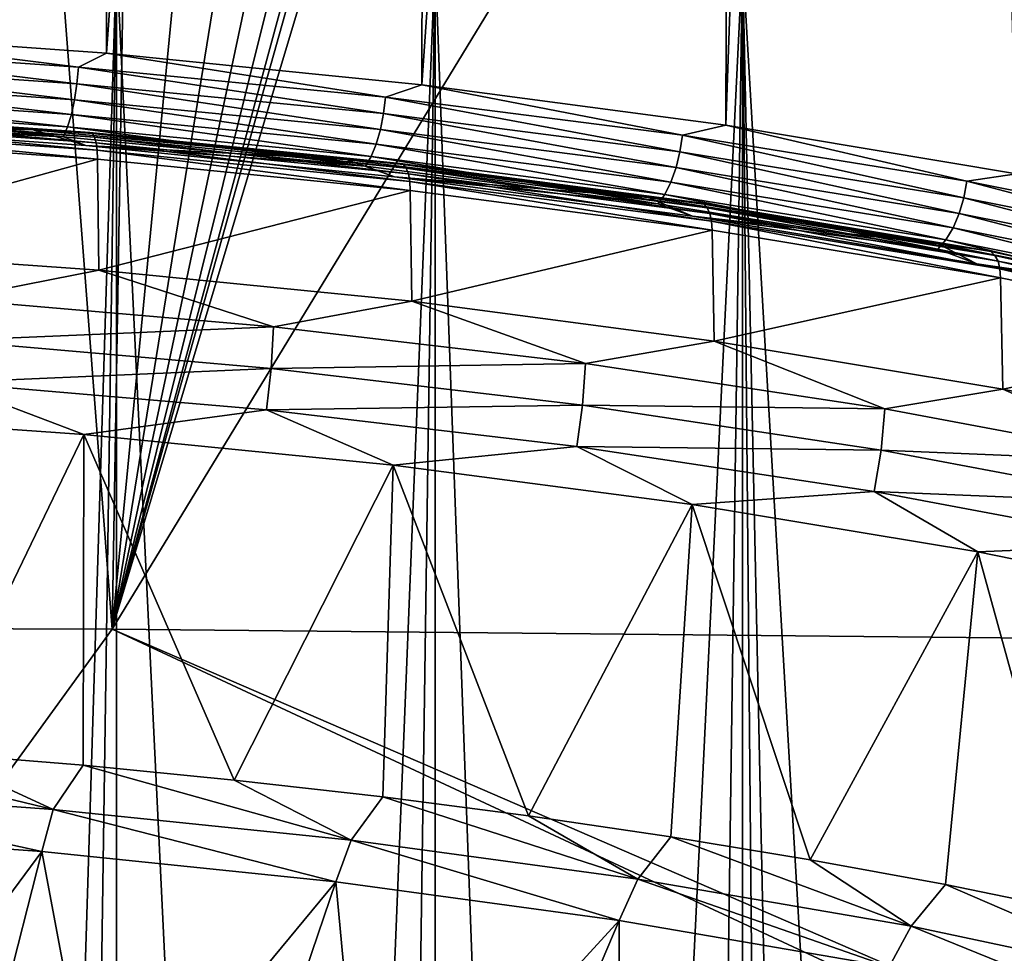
# Model space of a CAD drawing. Header units: millimetres. Extents: x -24 to 24, y 0 to 188.
# Tile 325 of 460: x 5.99 to 12.56, y 141.36 to 147.59. Entities that reach past the tile are written whole.
import ezdxf

# ---------------------------------------------------------------- set-up
doc = ezdxf.new("R2010")
doc.units = ezdxf.units.MM
doc.header["$LTSCALE"] = 58.620611
for name, color, linetype in [('165', 7, 'CONTINUOUS'), ('166', 7, 'CONTINUOUS'), ('168', 7, 'CONTINUOUS'), ('169', 7, 'CONTINUOUS'), ('194', 7, 'CONTINUOUS'), ('197', 7, 'CONTINUOUS'), ('201', 7, 'CONTINUOUS'), ('216', 7, 'CONTINUOUS'), ('222', 7, 'CONTINUOUS'), ('223', 7, 'CONTINUOUS'), ('226', 7, 'CONTINUOUS'), ('31', 7, 'CONTINUOUS')]:
    doc.layers.add(name, color=color, linetype=linetype)

msp = doc.modelspace()

# ---------------------------------------------------------------- linework, layer by layer
at = {"layer": '165', "color": 7, "linetype": 'CONTINUOUS'}
for points in [[(6.6068, 143.5251, 126.8073), (4.401, 140.4837, 117.4356), (0, 143.5468, 126.8004), (6.6068, 143.5251, 126.8073)], [(13.2011, 140.4506, 117.4982), (4.401, 140.4837, 117.4356), (6.6068, 143.5251, 126.8073), (13.2011, 140.4506, 117.4982)], [(13.2026, 140.6705, 118.1683), (13.2011, 140.4506, 117.4982), (6.6068, 143.5251, 126.8073), (13.2026, 140.6705, 118.1683)], [(13.2133, 143.4601, 126.8278), (13.2026, 140.6705, 118.1683), (6.6068, 143.5251, 126.8073), (13.2133, 143.4601, 126.8278)]]:
    msp.add_3dface(points, dxfattribs=at)
at = {"layer": '166', "color": 7, "linetype": 'CONTINUOUS'}
for points in [[(13.2133, 154.3669, 161.4199), (6.6068, 143.5251, 126.8073), (13.2132, 165.5611, 196.9232), (13.2133, 154.3669, 161.4199)], [(13.2132, 165.5611, 196.9232), (6.6068, 143.5251, 126.8073), (9.7982, 154.8823, 162.9182), (13.2132, 165.5611, 196.9232)], [(9.7982, 154.8823, 162.9182), (6.6068, 143.5251, 126.8073), (9.5991, 154.5445, 161.8402), (9.7982, 154.8823, 162.9182)], [(9.5991, 154.5445, 161.8402), (6.6068, 143.5251, 126.8073), (9.2701, 154.2172, 160.7914), (9.5991, 154.5445, 161.8402)], [(13.2133, 143.4601, 126.8278), (6.6068, 143.5251, 126.8073), (13.2133, 154.3669, 161.4199), (13.2133, 143.4601, 126.8278)], [(9.2701, 154.2172, 160.7914), (6.6068, 143.5251, 126.8073), (8.8155, 153.9044, 159.7852), (9.2701, 154.2172, 160.7914)], [(8.8155, 153.9044, 159.7852), (6.6068, 143.5251, 126.8073), (8.242, 153.6106, 158.8363), (8.8155, 153.9044, 159.7852)], [(8.242, 153.6106, 158.8363), (6.6068, 143.5251, 126.8073), (7.557, 153.3393, 157.9573), (8.242, 153.6106, 158.8363)], [(7.557, 153.3393, 157.9573), (6.6068, 143.5251, 126.8073), (6.7698, 153.0941, 157.1599), (7.557, 153.3393, 157.9573)], [(6.7698, 153.0941, 157.1599), (6.6068, 143.5251, 126.8073), (5.8907, 152.8778, 156.4547), (6.7698, 153.0941, 157.1599)], [(6.6068, 143.5251, 126.8073), (0, 143.5468, 126.8004), (5.8907, 152.8778, 156.4547), (6.6068, 143.5251, 126.8073)]]:
    msp.add_3dface(points, dxfattribs=at)
at = {"layer": '168', "color": 7, "linetype": 'CONTINUOUS'}
for points in [[(6.3825, 147.2731, 254.7268), (4.4108, 147.5191, 255.1411), (4.2838, 147.4171, 255.1837), (6.3825, 147.2731, 254.7268)], [(6.5691, 147.3664, 254.657), (4.4108, 147.5191, 255.1411), (6.3825, 147.2731, 254.7268), (6.5691, 147.3664, 254.657)], [(6.3726, 147.1621, 254.724), (4.2838, 147.4171, 255.1837), (4.2771, 147.3059, 255.1801), (6.3726, 147.1621, 254.724)], [(6.3825, 147.2731, 254.7268), (4.2838, 147.4171, 255.1837), (6.3726, 147.1621, 254.724), (6.3825, 147.2731, 254.7268)], [(8.4299, 147.0731, 254.0924), (6.5691, 147.3664, 254.657), (6.3825, 147.2731, 254.7268), (8.4299, 147.0731, 254.0924)], [(8.6714, 147.1545, 253.985), (6.5691, 147.3664, 254.657), (8.4299, 147.0731, 254.0924), (8.6714, 147.1545, 253.985)], [(6.3567, 147.0551, 254.6974), (4.2771, 147.3059, 255.1801), (4.2664, 147.1985, 255.1524), (6.3567, 147.0551, 254.6974)], [(6.3726, 147.1621, 254.724), (4.2771, 147.3059, 255.1801), (6.3567, 147.0551, 254.6974), (6.3726, 147.1621, 254.724)], [(8.4167, 146.9624, 254.0906), (6.3825, 147.2731, 254.7268), (6.3726, 147.1621, 254.724), (8.4167, 146.9624, 254.0906)], [(8.4299, 147.0731, 254.0924), (6.3825, 147.2731, 254.7268), (8.4167, 146.9624, 254.0906), (8.4299, 147.0731, 254.0924)], [(6.3356, 146.9573, 254.6482), (4.2664, 147.1985, 255.1524), (4.2523, 147.1003, 255.1017), (6.3356, 146.9573, 254.6482)], [(6.3567, 147.0551, 254.6974), (4.2664, 147.1985, 255.1524), (6.3356, 146.9573, 254.6482), (6.3567, 147.0551, 254.6974)], [(8.3957, 146.8559, 254.0655), (6.3726, 147.1621, 254.724), (6.3567, 147.0551, 254.6974), (8.3957, 146.8559, 254.0655)], [(8.4167, 146.9624, 254.0906), (6.3726, 147.1621, 254.724), (8.3957, 146.8559, 254.0655), (8.4167, 146.9624, 254.0906)], [(10.4093, 146.8186, 253.2855), (8.6714, 147.1545, 253.985), (8.4299, 147.0731, 254.0924), (10.4093, 146.8186, 253.2855)], [(10.6996, 146.8852, 253.1309), (8.6714, 147.1545, 253.985), (10.4093, 146.8186, 253.2855), (10.6996, 146.8852, 253.1309)], [(6.3105, 146.8736, 254.5791), (4.2523, 147.1003, 255.1017), (4.2354, 147.016, 255.0308), (6.3105, 146.8736, 254.5791)], [(6.3356, 146.9573, 254.6482), (4.2523, 147.1003, 255.1017), (6.3105, 146.8736, 254.5791), (6.3356, 146.9573, 254.6482)], [(8.3679, 146.7587, 254.0185), (6.3567, 147.0551, 254.6974), (6.3356, 146.9573, 254.6482), (8.3679, 146.7587, 254.0185)], [(8.3957, 146.8559, 254.0655), (6.3567, 147.0551, 254.6974), (8.3679, 146.7587, 254.0185), (8.3957, 146.8559, 254.0655)], [(10.3931, 146.7084, 253.2849), (8.4299, 147.0731, 254.0924), (8.4167, 146.9624, 254.0906), (10.3931, 146.7084, 253.2849)], [(10.4093, 146.8186, 253.2855), (8.4299, 147.0731, 254.0924), (10.3931, 146.7084, 253.2849), (10.4093, 146.8186, 253.2855)], [(4.2166, 146.9499, 254.943), (6.2825, 146.8081, 254.4933), (4.2354, 147.016, 255.0308), (4.2166, 146.9499, 254.943)], [(6.2825, 146.8081, 254.4933), (6.3105, 146.8736, 254.5791), (4.2354, 147.016, 255.0308), (6.2825, 146.8081, 254.4933)], [(4.2166, 146.9499, 254.943), (4.3178, 146.8986, 254.8217), (6.2825, 146.8081, 254.4933), (4.2166, 146.9499, 254.943)], [(8.3347, 146.6758, 253.9518), (6.3356, 146.9573, 254.6482), (6.3105, 146.8736, 254.5791), (8.3347, 146.6758, 253.9518)], [(8.3679, 146.7587, 254.0185), (6.3356, 146.9573, 254.6482), (8.3347, 146.6758, 253.9518), (8.3679, 146.7587, 254.0185)], [(10.3672, 146.6025, 253.2619), (8.4167, 146.9624, 254.0906), (8.3957, 146.8559, 254.0655), (10.3672, 146.6025, 253.2619)], [(10.3931, 146.7084, 253.2849), (8.4167, 146.9624, 254.0906), (10.3672, 146.6025, 253.2619), (10.3931, 146.7084, 253.2849)], [(4.3178, 146.8986, 254.8217), (6.4313, 146.7492, 254.3477), (6.2825, 146.8081, 254.4933), (4.3178, 146.8986, 254.8217)], [(6.2825, 146.8081, 254.4933), (8.2977, 146.6112, 253.8688), (6.3105, 146.8736, 254.5791), (6.2825, 146.8081, 254.4933)], [(8.2977, 146.6112, 253.8688), (8.3347, 146.6758, 253.9518), (6.3105, 146.8736, 254.5791), (8.2977, 146.6112, 253.8688)], [(10.3329, 146.5062, 253.2175), (8.3957, 146.8559, 254.0655), (8.3679, 146.7587, 254.0185), (10.3329, 146.5062, 253.2175)], [(10.3672, 146.6025, 253.2619), (8.3957, 146.8559, 254.0655), (10.3329, 146.5062, 253.2175), (10.3672, 146.6025, 253.2619)], [(12.305, 146.5119, 252.3126), (10.6996, 146.8852, 253.1309), (10.4093, 146.8186, 253.2855), (12.305, 146.5119, 252.3126)], [(12.6366, 146.5608, 252.1019), (10.6996, 146.8852, 253.1309), (12.305, 146.5119, 252.3126), (12.6366, 146.5608, 252.1019)], [(6.2825, 146.8081, 254.4933), (6.4313, 146.7492, 254.3477), (8.2977, 146.6112, 253.8688), (6.2825, 146.8081, 254.4933)], [(12.2858, 146.4021, 252.3135), (10.4093, 146.8186, 253.2855), (10.3931, 146.7084, 253.2849), (12.2858, 146.4021, 252.3135)], [(12.305, 146.5119, 252.3126), (10.4093, 146.8186, 253.2855), (12.2858, 146.4021, 252.3135), (12.305, 146.5119, 252.3126)], [(6.4313, 146.7492, 254.3477), (8.4899, 146.5417, 253.6897), (8.2977, 146.6112, 253.8688), (6.4313, 146.7492, 254.3477)], [(10.2918, 146.4242, 253.154), (8.3679, 146.7587, 254.0185), (8.3347, 146.6758, 253.9518), (10.2918, 146.4242, 253.154)], [(10.3329, 146.5062, 253.2175), (8.3679, 146.7587, 254.0185), (10.2918, 146.4242, 253.154), (10.3329, 146.5062, 253.2175)], [(8.2977, 146.6112, 253.8688), (10.2462, 146.3608, 253.0746), (8.3347, 146.6758, 253.9518), (8.2977, 146.6112, 253.8688)], [(10.2462, 146.3608, 253.0746), (10.2918, 146.4242, 253.154), (8.3347, 146.6758, 253.9518), (10.2462, 146.3608, 253.0746)], [(12.2552, 146.297, 252.2929), (10.3931, 146.7084, 253.2849), (10.3672, 146.6025, 253.2619), (12.2552, 146.297, 252.2929)], [(12.2858, 146.4021, 252.3135), (10.3931, 146.7084, 253.2849), (12.2552, 146.297, 252.2929), (12.2858, 146.4021, 252.3135)], [(8.2977, 146.6112, 253.8688), (8.4899, 146.5417, 253.6897), (10.2462, 146.3608, 253.0746), (8.2977, 146.6112, 253.8688)], [(12.2146, 146.2017, 252.2517), (10.3672, 146.6025, 253.2619), (10.3329, 146.5062, 253.2175), (12.2146, 146.2017, 252.2517)], [(12.2552, 146.297, 252.2929), (10.3672, 146.6025, 253.2619), (12.2146, 146.2017, 252.2517), (12.2552, 146.297, 252.2929)], [(8.4899, 146.5417, 253.6897), (10.476, 146.2781, 252.8534), (10.2462, 146.3608, 253.0746), (8.4899, 146.5417, 253.6897)], [(14.1016, 146.1553, 251.1816), (12.6366, 146.5608, 252.1019), (12.305, 146.5119, 252.3126), (14.1016, 146.1553, 251.1816)], [(12.1661, 146.1209, 252.1921), (10.3329, 146.5062, 253.2175), (10.2918, 146.4242, 253.154), (12.1661, 146.1209, 252.1921)], [(12.2146, 146.2017, 252.2517), (10.3329, 146.5062, 253.2175), (12.1661, 146.1209, 252.1921), (12.2146, 146.2017, 252.2517)], [(14.0796, 146.0461, 251.1843), (12.305, 146.5119, 252.3126), (12.2858, 146.4021, 252.3135), (14.0796, 146.0461, 251.1843)], [(14.1016, 146.1553, 251.1816), (12.305, 146.5119, 252.3126), (14.0796, 146.0461, 251.1843), (14.1016, 146.1553, 251.1816)], [(10.2462, 146.3608, 253.0746), (12.1121, 146.0588, 252.1169), (10.2918, 146.4242, 253.154), (10.2462, 146.3608, 253.0746)], [(12.1121, 146.0588, 252.1169), (12.1661, 146.1209, 252.1921), (10.2918, 146.4242, 253.154), (12.1121, 146.0588, 252.1169)], [(14.0445, 145.9418, 251.1665), (12.2858, 146.4021, 252.3135), (12.2552, 146.297, 252.2929), (14.0445, 145.9418, 251.1665)], [(14.0796, 146.0461, 251.1843), (12.2858, 146.4021, 252.3135), (14.0445, 145.9418, 251.1665), (14.0796, 146.0461, 251.1843)], [(10.2462, 146.3608, 253.0746), (10.476, 146.2781, 252.8534), (12.1121, 146.0588, 252.1169), (10.2462, 146.3608, 253.0746)], [(10.476, 146.2781, 252.8534), (12.3728, 145.9604, 251.8459), (12.1121, 146.0588, 252.1169), (10.476, 146.2781, 252.8534)], [(13.998, 145.8477, 251.129), (12.2552, 146.297, 252.2929), (12.2146, 146.2017, 252.2517), (13.998, 145.8477, 251.129)], [(14.0445, 145.9418, 251.1665), (12.2552, 146.297, 252.2929), (13.998, 145.8477, 251.129), (14.0445, 145.9418, 251.1665)], [(13.9424, 145.7684, 251.0738), (12.2146, 146.2017, 252.2517), (12.1661, 146.1209, 252.1921), (13.9424, 145.7684, 251.0738)], [(13.998, 145.8477, 251.129), (12.2146, 146.2017, 252.2517), (13.9424, 145.7684, 251.0738), (13.998, 145.8477, 251.129)], [(12.1121, 146.0588, 252.1169), (13.8805, 145.7078, 251.0036), (12.1661, 146.1209, 252.1921), (12.1121, 146.0588, 252.1169)], [(13.8805, 145.7078, 251.0036), (13.9424, 145.7684, 251.0738), (12.1661, 146.1209, 252.1921), (13.8805, 145.7078, 251.0036)], [(12.1121, 146.0588, 252.1169), (12.3728, 145.9604, 251.8459), (13.8805, 145.7078, 251.0036), (12.1121, 146.0588, 252.1169)], [(12.3728, 145.9604, 251.8459), (14.164, 145.5915, 250.6758), (13.8805, 145.7078, 251.0036), (12.3728, 145.9604, 251.8459)]]:
    msp.add_3dface(points, dxfattribs=at)
at = {"layer": '169', "color": 7, "linetype": 'CONTINUOUS'}
for points in [[(4.4497, 178.5763, 245.6435), (4.4108, 147.5191, 255.1411), (6.6281, 178.4128, 245.1594), (4.4497, 178.5763, 245.6435)], [(4.4108, 147.5191, 255.1411), (6.5691, 147.3664, 254.657), (6.6281, 178.4128, 245.1594), (4.4108, 147.5191, 255.1411)], [(6.6281, 178.4128, 245.1594), (6.5691, 147.3664, 254.657), (8.7504, 178.1862, 244.4871), (6.6281, 178.4128, 245.1594)], [(6.5691, 147.3664, 254.657), (8.6714, 147.1545, 253.985), (8.7504, 178.1862, 244.4871), (6.5691, 147.3664, 254.657)], [(8.7504, 178.1862, 244.4871), (8.6714, 147.1545, 253.985), (10.7986, 177.8987, 243.6322), (8.7504, 178.1862, 244.4871)], [(8.6714, 147.1545, 253.985), (10.6996, 146.8852, 253.1309), (10.7986, 177.8987, 243.6322), (8.6714, 147.1545, 253.985)], [(10.7986, 177.8987, 243.6322), (10.6996, 146.8852, 253.1309), (11.7895, 177.733, 243.1384), (10.7986, 177.8987, 243.6322)], [(10.6996, 146.8852, 253.1309), (12.6366, 146.5608, 252.1019), (11.7895, 177.733, 243.1384), (10.6996, 146.8852, 253.1309)], [(11.7895, 177.733, 243.1384), (12.6366, 146.5608, 252.1019), (12.7554, 177.5532, 242.6018), (11.7895, 177.733, 243.1384)]]:
    msp.add_3dface(points, dxfattribs=at)
at = {"layer": '194', "color": 7, "linetype": 'CONTINUOUS'}
for points in [[(6.418, 144.8241, 255.1685), (4.3001, 144.9721, 255.638), (5.3943, 142.7016, 254.7618), (6.418, 144.8241, 255.1685)], [(6.415, 142.6179, 254.4963), (6.418, 144.8241, 255.1685), (5.3943, 142.7016, 254.7618), (6.415, 142.6179, 254.4963)], [(7.4214, 142.5198, 254.1851), (6.418, 144.8241, 255.1685), (6.415, 142.6179, 254.4963), (7.4214, 142.5198, 254.1851)], [(8.4818, 144.6183, 254.5159), (6.418, 144.8241, 255.1685), (7.4214, 142.5198, 254.1851), (8.4818, 144.6183, 254.5159)], [(8.4113, 142.4075, 253.8291), (8.4818, 144.6183, 254.5159), (7.4214, 142.5198, 254.1851), (8.4113, 142.4075, 253.8291)], [(9.3825, 142.2814, 253.429), (8.4818, 144.6183, 254.5159), (8.4113, 142.4075, 253.8291), (9.3825, 142.2814, 253.429)], [(10.4743, 144.3565, 253.6856), (8.4818, 144.6183, 254.5159), (9.3825, 142.2814, 253.429), (10.4743, 144.3565, 253.6856)], [(10.3329, 142.1416, 252.9857), (10.4743, 144.3565, 253.6856), (9.3825, 142.2814, 253.429), (10.3329, 142.1416, 252.9857)], [(11.2603, 141.9885, 252.5002), (10.4743, 144.3565, 253.6856), (10.3329, 142.1416, 252.9857), (11.2603, 141.9885, 252.5002)], [(12.3785, 144.0409, 252.6846), (10.4743, 144.3565, 253.6856), (11.2603, 141.9885, 252.5002), (12.3785, 144.0409, 252.6846)], [(12.1627, 141.8225, 251.9735), (12.3785, 144.0409, 252.6846), (11.2603, 141.9885, 252.5002), (12.1627, 141.8225, 251.9735)], [(13.0381, 141.6438, 251.4069), (12.3785, 144.0409, 252.6846), (12.1627, 141.8225, 251.9735), (13.0381, 141.6438, 251.4069)], [(14.1786, 143.6742, 251.5214), (12.3785, 144.0409, 252.6846), (13.0381, 141.6438, 251.4069), (14.1786, 143.6742, 251.5214)]]:
    msp.add_3dface(points, dxfattribs=at)
at = {"layer": '197', "color": 7, "linetype": 'CONTINUOUS'}
for points in [[(4.3616, 142.7708, 254.9812), (4.1744, 142.471, 254.8862), (6.2151, 142.3234, 254.4179), (4.3616, 142.7708, 254.9812)], [(5.3943, 142.7016, 254.7618), (4.3616, 142.7708, 254.9812), (6.2151, 142.3234, 254.4179), (5.3943, 142.7016, 254.7618)], [(6.415, 142.6179, 254.4963), (5.3943, 142.7016, 254.7618), (6.2151, 142.3234, 254.4179), (6.415, 142.6179, 254.4963)], [(6.415, 142.6179, 254.4963), (6.2151, 142.3234, 254.4179), (8.2004, 142.1185, 253.7682), (6.415, 142.6179, 254.4963)], [(7.4214, 142.5198, 254.1851), (6.415, 142.6179, 254.4963), (8.2004, 142.1185, 253.7682), (7.4214, 142.5198, 254.1851)], [(8.4113, 142.4075, 253.8291), (7.4214, 142.5198, 254.1851), (8.2004, 142.1185, 253.7682), (8.4113, 142.4075, 253.8291)], [(6.1376, 142.0428, 254.2538), (4.1744, 142.471, 254.8862), (4.1218, 142.1885, 254.7158), (6.1376, 142.0428, 254.2538)], [(6.2151, 142.3234, 254.4179), (4.1744, 142.471, 254.8862), (6.1376, 142.0428, 254.2538), (6.2151, 142.3234, 254.4179)], [(8.4113, 142.4075, 253.8291), (8.2004, 142.1185, 253.7682), (10.1125, 141.8583, 252.9427), (8.4113, 142.4075, 253.8291)], [(9.3825, 142.2814, 253.429), (8.4113, 142.4075, 253.8291), (10.1125, 141.8583, 252.9427), (9.3825, 142.2814, 253.429)], [(8.0988, 141.8407, 253.6127), (6.2151, 142.3234, 254.4179), (6.1376, 142.0428, 254.2538), (8.0988, 141.8407, 253.6127)], [(8.2004, 142.1185, 253.7682), (6.2151, 142.3234, 254.4179), (8.0988, 141.8407, 253.6127), (8.2004, 142.1185, 253.7682)], [(10.3329, 142.1416, 252.9857), (9.3825, 142.2814, 253.429), (10.1125, 141.8583, 252.9427), (10.3329, 142.1416, 252.9857)], [(10.3329, 142.1416, 252.9857), (10.1125, 141.8583, 252.9427), (11.9345, 141.5449, 251.949), (10.3329, 142.1416, 252.9857)], [(11.2603, 141.9885, 252.5002), (10.3329, 142.1416, 252.9857), (11.9345, 141.5449, 251.949), (11.2603, 141.9885, 252.5002)], [(9.9879, 141.5838, 252.7982), (8.2004, 142.1185, 253.7682), (8.0988, 141.8407, 253.6127), (9.9879, 141.5838, 252.7982)], [(10.1125, 141.8583, 252.9427), (8.2004, 142.1185, 253.7682), (9.9879, 141.5838, 252.7982), (10.1125, 141.8583, 252.9427)], [(12.1627, 141.8225, 251.9735), (11.2603, 141.9885, 252.5002), (11.9345, 141.5449, 251.949), (12.1627, 141.8225, 251.9735)], [(11.7881, 141.2746, 251.8175), (10.1125, 141.8583, 252.9427), (9.9879, 141.5838, 252.7982), (11.7881, 141.2746, 251.8175)], [(11.9345, 141.5449, 251.949), (10.1125, 141.8583, 252.9427), (11.7881, 141.2746, 251.8175), (11.9345, 141.5449, 251.949)], [(12.1627, 141.8225, 251.9735), (11.9345, 141.5449, 251.949), (13.6501, 141.1813, 250.7958), (12.1627, 141.8225, 251.9735)], [(13.0381, 141.6438, 251.4069), (12.1627, 141.8225, 251.9735), (13.6501, 141.1813, 250.7958), (13.0381, 141.6438, 251.4069)], [(13.4834, 140.9158, 250.6794), (11.9345, 141.5449, 251.949), (11.7881, 141.2746, 251.8175), (13.4834, 140.9158, 250.6794)], [(13.6501, 141.1813, 250.7958), (11.9345, 141.5449, 251.949), (13.4834, 140.9158, 250.6794), (13.6501, 141.1813, 250.7958)]]:
    msp.add_3dface(points, dxfattribs=at)
at = {"layer": '201', "color": 7, "linetype": 'CONTINUOUS'}
for points in [[(4.3763, 146.07, 255.6002), (5.5365, 145.7263, 255.4309), (6.5184, 145.9197, 255.1235), (4.3763, 146.07, 255.6002)], [(5.5365, 145.7263, 255.4309), (7.6837, 145.5409, 254.843), (6.5184, 145.9197, 255.1235), (5.5365, 145.7263, 255.4309)], [(6.5184, 145.9197, 255.1235), (7.6837, 145.5409, 254.843), (8.6058, 145.711, 254.4618), (6.5184, 145.9197, 255.1235)], [(5.5365, 145.7263, 255.4309), (5.5247, 145.4491, 255.459), (7.6837, 145.5409, 254.843), (5.5365, 145.7263, 255.4309)], [(7.6837, 145.5409, 254.843), (9.7642, 145.2963, 254.0671), (8.6058, 145.711, 254.4618), (7.6837, 145.5409, 254.843)], [(8.6058, 145.711, 254.4618), (9.7642, 145.2963, 254.0671), (10.6209, 145.4458, 253.6206), (8.6058, 145.711, 254.4618)], [(5.5247, 145.4491, 255.459), (7.6673, 145.264, 254.8722), (7.6837, 145.5409, 254.843), (5.5247, 145.4491, 255.459)], [(7.6837, 145.5409, 254.843), (7.6673, 145.264, 254.8722), (9.7642, 145.2963, 254.0671), (7.6837, 145.5409, 254.843)], [(5.5247, 145.4491, 255.459), (5.5032, 145.1709, 255.4494), (7.6673, 145.264, 254.8722), (5.5247, 145.4491, 255.459)], [(9.7642, 145.2963, 254.0671), (11.7599, 144.9944, 253.11), (10.6209, 145.4458, 253.6206), (9.7642, 145.2963, 254.0671)], [(10.6209, 145.4458, 253.6206), (11.7599, 144.9944, 253.11), (12.5468, 145.1262, 252.607), (10.6209, 145.4458, 253.6206)], [(7.6673, 145.264, 254.8722), (9.7434, 145.0198, 254.0977), (9.7642, 145.2963, 254.0671), (7.6673, 145.264, 254.8722)], [(9.7642, 145.2963, 254.0671), (9.7434, 145.0198, 254.0977), (11.7599, 144.9944, 253.11), (9.7642, 145.2963, 254.0671)], [(5.5032, 145.1709, 255.4494), (7.6374, 144.9866, 254.8648), (7.6673, 145.264, 254.8722), (5.5032, 145.1709, 255.4494)], [(7.6673, 145.264, 254.8722), (7.6374, 144.9866, 254.8648), (9.7434, 145.0198, 254.0977), (7.6673, 145.264, 254.8722)], [(4.3001, 144.9721, 255.638), (6.418, 144.8241, 255.1685), (5.5032, 145.1709, 255.4494), (4.3001, 144.9721, 255.638)], [(5.5032, 145.1709, 255.4494), (6.418, 144.8241, 255.1685), (7.6374, 144.9866, 254.8648), (5.5032, 145.1709, 255.4494)], [(11.7599, 144.9944, 253.11), (13.6537, 144.6381, 251.9798), (12.5468, 145.1262, 252.607), (11.7599, 144.9944, 253.11)], [(12.5468, 145.1262, 252.607), (13.6537, 144.6381, 251.9798), (14.3672, 144.755, 251.4295), (12.5468, 145.1262, 252.607)], [(7.6374, 144.9866, 254.8648), (9.7053, 144.7433, 254.0933), (9.7434, 145.0198, 254.0977), (7.6374, 144.9866, 254.8648)], [(9.7434, 145.0198, 254.0977), (9.7053, 144.7433, 254.0933), (11.7348, 144.7185, 253.1423), (9.7434, 145.0198, 254.0977)], [(9.7434, 145.0198, 254.0977), (11.7348, 144.7185, 253.1423), (11.7599, 144.9944, 253.11), (9.7434, 145.0198, 254.0977)], [(6.418, 144.8241, 255.1685), (8.4818, 144.6183, 254.5159), (7.6374, 144.9866, 254.8648), (6.418, 144.8241, 255.1685)], [(7.6374, 144.9866, 254.8648), (8.4818, 144.6183, 254.5159), (9.7053, 144.7433, 254.0933), (7.6374, 144.9866, 254.8648)], [(11.7599, 144.9944, 253.11), (11.7348, 144.7185, 253.1423), (13.6537, 144.6381, 251.9798), (11.7599, 144.9944, 253.11)], [(8.4818, 144.6183, 254.5159), (10.4743, 144.3565, 253.6856), (9.7053, 144.7433, 254.0933), (8.4818, 144.6183, 254.5159)], [(9.7053, 144.7433, 254.0933), (10.4743, 144.3565, 253.6856), (11.6889, 144.4432, 253.1415), (9.7053, 144.7433, 254.0933)], [(9.7053, 144.7433, 254.0933), (11.6889, 144.4432, 253.1415), (11.7348, 144.7185, 253.1423), (9.7053, 144.7433, 254.0933)], [(11.7348, 144.7185, 253.1423), (11.6889, 144.4432, 253.1415), (13.6243, 144.3629, 252.0142), (11.7348, 144.7185, 253.1423)], [(11.7348, 144.7185, 253.1423), (13.6243, 144.3629, 252.0142), (13.6537, 144.6381, 251.9798), (11.7348, 144.7185, 253.1423)], [(10.4743, 144.3565, 253.6856), (12.3785, 144.0409, 252.6846), (11.6889, 144.4432, 253.1415), (10.4743, 144.3565, 253.6856)], [(11.6889, 144.4432, 253.1415), (12.3785, 144.0409, 252.6846), (13.571, 144.0889, 252.0178), (11.6889, 144.4432, 253.1415)], [(11.6889, 144.4432, 253.1415), (13.571, 144.0889, 252.0178), (13.6243, 144.3629, 252.0142), (11.6889, 144.4432, 253.1415)], [(12.3785, 144.0409, 252.6846), (14.1786, 143.6742, 251.5214), (13.571, 144.0889, 252.0178), (12.3785, 144.0409, 252.6846)]]:
    msp.add_3dface(points, dxfattribs=at)
at = {"layer": '216', "color": 7, "linetype": 'CONTINUOUS'}
for points in [[(6.1376, 142.0428, 254.2538), (4.1218, 142.1885, 254.7158), (4.7084, 140.1094, 252.9266), (6.1376, 142.0428, 254.2538)], [(6.1376, 142.0428, 254.2538), (4.7084, 140.1094, 252.9266), (5.6264, 140.0348, 252.6902), (6.1376, 142.0428, 254.2538)], [(6.1376, 142.0428, 254.2538), (5.6264, 140.0348, 252.6902), (6.5314, 139.9471, 252.412), (6.1376, 142.0428, 254.2538)], [(8.0988, 141.8407, 253.6127), (6.1376, 142.0428, 254.2538), (6.5314, 139.9471, 252.412), (8.0988, 141.8407, 253.6127)], [(8.0988, 141.8407, 253.6127), (6.5314, 139.9471, 252.412), (7.4214, 139.8464, 252.0927), (8.0988, 141.8407, 253.6127)], [(8.0988, 141.8407, 253.6127), (7.4214, 139.8464, 252.0927), (8.2943, 139.7331, 251.7331), (8.0988, 141.8407, 253.6127)], [(9.9879, 141.5838, 252.7982), (8.0988, 141.8407, 253.6127), (8.2943, 139.7331, 251.7331), (9.9879, 141.5838, 252.7982)], [(9.9879, 141.5838, 252.7982), (8.2943, 139.7331, 251.7331), (9.1482, 139.6072, 251.334), (9.9879, 141.5838, 252.7982)], [(9.9879, 141.5838, 252.7982), (9.1482, 139.6072, 251.334), (9.981, 139.4692, 250.8963), (9.9879, 141.5838, 252.7982)], [(11.7881, 141.2746, 251.8175), (9.9879, 141.5838, 252.7982), (9.981, 139.4692, 250.8963), (11.7881, 141.2746, 251.8175)]]:
    msp.add_3dface(points, dxfattribs=at)
at = {"layer": '222', "color": 7, "linetype": 'CONTINUOUS'}
for points in [[(4.3703, 146.8089, 255.3684), (4.3763, 146.07, 255.6002), (6.5096, 146.659, 254.893), (4.3703, 146.8089, 255.3684)], [(4.3763, 146.07, 255.6002), (6.5184, 145.9197, 255.1235), (6.5096, 146.659, 254.893), (4.3763, 146.07, 255.6002)], [(6.5096, 146.659, 254.893), (6.5184, 145.9197, 255.1235), (8.5944, 146.4509, 254.2331), (6.5096, 146.659, 254.893)], [(6.5184, 145.9197, 255.1235), (8.6058, 145.711, 254.4618), (8.5944, 146.4509, 254.2331), (6.5184, 145.9197, 255.1235)], [(8.5944, 146.4509, 254.2331), (8.6058, 145.711, 254.4618), (10.6072, 146.1864, 253.3942), (8.5944, 146.4509, 254.2331)], [(8.6058, 145.711, 254.4618), (10.6209, 145.4458, 253.6206), (10.6072, 146.1864, 253.3942), (8.6058, 145.711, 254.4618)], [(10.6072, 146.1864, 253.3942), (10.6209, 145.4458, 253.6206), (12.5312, 145.8677, 252.3832), (10.6072, 146.1864, 253.3942)], [(10.6209, 145.4458, 253.6206), (12.5468, 145.1262, 252.607), (12.5312, 145.8677, 252.3832), (10.6209, 145.4458, 253.6206)], [(12.5312, 145.8677, 252.3832), (12.5468, 145.1262, 252.607), (14.3502, 145.4974, 251.2088), (12.5312, 145.8677, 252.3832)], [(12.5468, 145.1262, 252.607), (14.3672, 144.755, 251.4295), (14.3502, 145.4974, 251.2088), (12.5468, 145.1262, 252.607)]]:
    msp.add_3dface(points, dxfattribs=at)
at = {"layer": '223', "color": 7, "linetype": 'CONTINUOUS'}
for points in [[(6.0816, 146.8547, 254.6822), (3.9444, 146.9936, 255.1229), (4.3365, 146.9844, 255.1217), (6.0816, 146.8547, 254.6822)], [(6.4593, 146.8357, 254.65), (6.0816, 146.8547, 254.6822), (4.3365, 146.9844, 255.1217), (6.4593, 146.8357, 254.65)], [(6.4593, 146.8357, 254.65), (4.3365, 146.9844, 255.1217), (6.4757, 146.8294, 254.713), (6.4593, 146.8357, 254.65)], [(6.4757, 146.8294, 254.713), (4.3365, 146.9844, 255.1217), (4.3475, 146.9785, 255.1858), (6.4757, 146.8294, 254.713)], [(6.4757, 146.8294, 254.713), (4.3475, 146.9785, 255.1858), (6.4897, 146.8065, 254.7725), (6.4757, 146.8294, 254.713)], [(6.4897, 146.8065, 254.7725), (4.3475, 146.9785, 255.1858), (4.3569, 146.9559, 255.2464), (6.4897, 146.8065, 254.7725)], [(6.4897, 146.8065, 254.7725), (4.3569, 146.9559, 255.2464), (6.5005, 146.7686, 254.8246), (6.4897, 146.8065, 254.7725)], [(6.5005, 146.7686, 254.8246), (4.3569, 146.9559, 255.2464), (4.3642, 146.9182, 255.2993), (6.5005, 146.7686, 254.8246)], [(4.3687, 146.8681, 255.3409), (6.5073, 146.7182, 254.8657), (4.3642, 146.9182, 255.2993), (4.3687, 146.8681, 255.3409)], [(6.5073, 146.7182, 254.8657), (6.5005, 146.7686, 254.8246), (4.3642, 146.9182, 255.2993), (6.5073, 146.7182, 254.8657)], [(4.3703, 146.8089, 255.3684), (6.5096, 146.659, 254.893), (4.3687, 146.8681, 255.3409), (4.3703, 146.8089, 255.3684)], [(4.3687, 146.8681, 255.3409), (6.5096, 146.659, 254.893), (6.5073, 146.7182, 254.8657), (4.3687, 146.8681, 255.3409)], [(8.1674, 146.6572, 254.056), (6.0816, 146.8547, 254.6822), (6.4593, 146.8357, 254.65), (8.1674, 146.6572, 254.056)], [(8.528, 146.6292, 253.9952), (8.1674, 146.6572, 254.056), (6.4593, 146.8357, 254.65), (8.528, 146.6292, 253.9952)], [(8.528, 146.6292, 253.9952), (6.4593, 146.8357, 254.65), (8.5496, 146.6224, 254.0565), (8.528, 146.6292, 253.9952)], [(8.5496, 146.6224, 254.0565), (6.4593, 146.8357, 254.65), (6.4757, 146.8294, 254.713), (8.5496, 146.6224, 254.0565)], [(8.5496, 146.6224, 254.0565), (6.4757, 146.8294, 254.713), (8.5682, 146.599, 254.1146), (8.5496, 146.6224, 254.0565)], [(8.5682, 146.599, 254.1146), (6.4757, 146.8294, 254.713), (6.4897, 146.8065, 254.7725), (8.5682, 146.599, 254.1146)], [(8.5682, 146.599, 254.1146), (6.4897, 146.8065, 254.7725), (8.5824, 146.5608, 254.1656), (8.5682, 146.599, 254.1146)], [(8.5824, 146.5608, 254.1656), (6.4897, 146.8065, 254.7725), (6.5005, 146.7686, 254.8246), (8.5824, 146.5608, 254.1656)], [(6.5073, 146.7182, 254.8657), (8.5914, 146.5103, 254.2061), (6.5005, 146.7686, 254.8246), (6.5073, 146.7182, 254.8657)], [(8.5914, 146.5103, 254.2061), (8.5824, 146.5608, 254.1656), (6.5005, 146.7686, 254.8246), (8.5914, 146.5103, 254.2061)], [(6.5096, 146.659, 254.893), (8.5944, 146.4509, 254.2331), (6.5073, 146.7182, 254.8657), (6.5096, 146.659, 254.893)], [(6.5073, 146.7182, 254.8657), (8.5944, 146.4509, 254.2331), (8.5914, 146.5103, 254.2061), (6.5073, 146.7182, 254.8657)], [(10.1839, 146.4029, 253.2494), (8.1674, 146.6572, 254.056), (8.528, 146.6292, 253.9952), (10.1839, 146.4029, 253.2494)], [(10.5252, 146.3667, 253.1628), (10.1839, 146.4029, 253.2494), (8.528, 146.6292, 253.9952), (10.5252, 146.3667, 253.1628)], [(10.5252, 146.3667, 253.1628), (8.528, 146.6292, 253.9952), (10.5519, 146.3592, 253.2219), (10.5252, 146.3667, 253.1628)], [(10.5519, 146.3592, 253.2219), (8.528, 146.6292, 253.9952), (8.5496, 146.6224, 254.0565), (10.5519, 146.3592, 253.2219)], [(10.5519, 146.3592, 253.2219), (8.5496, 146.6224, 254.0565), (10.5748, 146.3353, 253.2783), (10.5519, 146.3592, 253.2219)], [(10.5748, 146.3353, 253.2783), (8.5496, 146.6224, 254.0565), (8.5682, 146.599, 254.1146), (10.5748, 146.3353, 253.2783)], [(10.5748, 146.3353, 253.2783), (8.5682, 146.599, 254.1146), (10.5924, 146.2966, 253.3279), (10.5748, 146.3353, 253.2783)], [(10.5924, 146.2966, 253.3279), (8.5682, 146.599, 254.1146), (8.5824, 146.5608, 254.1656), (10.5924, 146.2966, 253.3279)], [(8.5914, 146.5103, 254.2061), (10.6035, 146.2458, 253.3674), (8.5824, 146.5608, 254.1656), (8.5914, 146.5103, 254.2061)], [(10.6035, 146.2458, 253.3674), (10.5924, 146.2966, 253.3279), (8.5824, 146.5608, 254.1656), (10.6035, 146.2458, 253.3674)], [(8.5944, 146.4509, 254.2331), (10.6072, 146.1864, 253.3942), (8.5914, 146.5103, 254.2061), (8.5944, 146.4509, 254.2331)], [(8.5914, 146.5103, 254.2061), (10.6072, 146.1864, 253.3942), (10.6035, 146.2458, 253.3674), (8.5914, 146.5103, 254.2061)], [(12.114, 146.0939, 252.2694), (10.1839, 146.4029, 253.2494), (10.5252, 146.3667, 253.1628), (12.114, 146.0939, 252.2694)], [(12.4343, 146.0505, 252.1597), (12.114, 146.0939, 252.2694), (10.5252, 146.3667, 253.1628), (12.4343, 146.0505, 252.1597)], [(12.4343, 146.0505, 252.1597), (10.5252, 146.3667, 253.1628), (12.4658, 146.0422, 252.2163), (12.4343, 146.0505, 252.1597)], [(12.4658, 146.0422, 252.2163), (10.5252, 146.3667, 253.1628), (10.5519, 146.3592, 253.2219), (12.4658, 146.0422, 252.2163)], [(12.4658, 146.0422, 252.2163), (10.5519, 146.3592, 253.2219), (12.4929, 146.0176, 252.2704), (12.4658, 146.0422, 252.2163)], [(12.4929, 146.0176, 252.2704), (10.5519, 146.3592, 253.2219), (10.5748, 146.3353, 253.2783), (12.4929, 146.0176, 252.2704)], [(12.4929, 146.0176, 252.2704), (10.5748, 146.3353, 253.2783), (12.5137, 145.9783, 252.3183), (12.4929, 146.0176, 252.2704)], [(12.5137, 145.9783, 252.3183), (10.5748, 146.3353, 253.2783), (10.5924, 146.2966, 253.3279), (12.5137, 145.9783, 252.3183)], [(10.6035, 146.2458, 253.3674), (12.5267, 145.9272, 252.3568), (10.5924, 146.2966, 253.3279), (10.6035, 146.2458, 253.3674)], [(12.5267, 145.9272, 252.3568), (12.5137, 145.9783, 252.3183), (10.5924, 146.2966, 253.3279), (12.5267, 145.9272, 252.3568)], [(10.6072, 146.1864, 253.3942), (12.5312, 145.8677, 252.3832), (10.6035, 146.2458, 253.3674), (10.6072, 146.1864, 253.3942)], [(10.6035, 146.2458, 253.3674), (12.5312, 145.8677, 252.3832), (12.5267, 145.9272, 252.3568), (10.6035, 146.2458, 253.3674)], [(13.9415, 145.7329, 251.1243), (12.114, 146.0939, 252.2694), (12.4343, 146.0505, 252.1597), (13.9415, 145.7329, 251.1243)], [(14.2392, 145.683, 250.9943), (13.9415, 145.7329, 251.1243), (12.4343, 146.0505, 252.1597), (14.2392, 145.683, 250.9943)], [(14.2392, 145.683, 250.9943), (12.4343, 146.0505, 252.1597), (14.2753, 145.6738, 251.0479), (14.2392, 145.683, 250.9943)], [(14.2753, 145.6738, 251.0479), (12.4343, 146.0505, 252.1597), (12.4658, 146.0422, 252.2163), (14.2753, 145.6738, 251.0479)], [(14.2753, 145.6738, 251.0479), (12.4658, 146.0422, 252.2163), (14.3063, 145.6484, 251.0995), (14.2753, 145.6738, 251.0479)], [(14.3063, 145.6484, 251.0995), (12.4658, 146.0422, 252.2163), (12.4929, 146.0176, 252.2704), (14.3063, 145.6484, 251.0995)], [(14.3063, 145.6484, 251.0995), (12.4929, 146.0176, 252.2704), (14.3301, 145.6086, 251.1455), (14.3063, 145.6484, 251.0995)], [(14.3301, 145.6086, 251.1455), (12.4929, 146.0176, 252.2704), (12.5137, 145.9783, 252.3183), (14.3301, 145.6086, 251.1455)], [(12.5267, 145.9272, 252.3568), (14.3451, 145.557, 251.1828), (12.5137, 145.9783, 252.3183), (12.5267, 145.9272, 252.3568)], [(14.3451, 145.557, 251.1828), (14.3301, 145.6086, 251.1455), (12.5137, 145.9783, 252.3183), (14.3451, 145.557, 251.1828)], [(12.5312, 145.8677, 252.3832), (14.3502, 145.4974, 251.2088), (12.5267, 145.9272, 252.3568), (12.5312, 145.8677, 252.3832)], [(12.5267, 145.9272, 252.3568), (14.3502, 145.4974, 251.2088), (14.3451, 145.557, 251.1828), (12.5267, 145.9272, 252.3568)]]:
    msp.add_3dface(points, dxfattribs=at)
at = {"layer": '226', "color": 7, "linetype": 'CONTINUOUS'}
for points in [[(2.1675, 146.9888, 255.1076), (3.9444, 146.9936, 255.1229), (6.0816, 146.8547, 254.6822), (2.1675, 146.9888, 255.1076)], [(4.3178, 146.8986, 254.8217), (2.1675, 146.9888, 255.1076), (6.0816, 146.8547, 254.6822), (4.3178, 146.8986, 254.8217)], [(6.4313, 146.7492, 254.3477), (4.3178, 146.8986, 254.8217), (6.0816, 146.8547, 254.6822), (6.4313, 146.7492, 254.3477)], [(6.4313, 146.7492, 254.3477), (6.0816, 146.8547, 254.6822), (8.1674, 146.6572, 254.056), (6.4313, 146.7492, 254.3477)], [(8.4899, 146.5417, 253.6897), (6.4313, 146.7492, 254.3477), (8.1674, 146.6572, 254.056), (8.4899, 146.5417, 253.6897)], [(8.4899, 146.5417, 253.6897), (8.1674, 146.6572, 254.056), (10.1839, 146.4029, 253.2494), (8.4899, 146.5417, 253.6897)], [(10.476, 146.2781, 252.8534), (8.4899, 146.5417, 253.6897), (10.1839, 146.4029, 253.2494), (10.476, 146.2781, 252.8534)], [(10.476, 146.2781, 252.8534), (10.1839, 146.4029, 253.2494), (12.114, 146.0939, 252.2694), (10.476, 146.2781, 252.8534)], [(12.3728, 145.9604, 251.8459), (10.476, 146.2781, 252.8534), (12.114, 146.0939, 252.2694), (12.3728, 145.9604, 251.8459)], [(12.3728, 145.9604, 251.8459), (12.114, 146.0939, 252.2694), (13.9415, 145.7329, 251.1243), (12.3728, 145.9604, 251.8459)], [(14.164, 145.5915, 250.6758), (12.3728, 145.9604, 251.8459), (13.9415, 145.7329, 251.1243), (14.164, 145.5915, 250.6758)]]:
    msp.add_3dface(points, dxfattribs=at)
at = {"layer": '31', "color": 7, "linetype": 'CONTINUOUS'}
for points in [[(4.4559, 148, 23.8371), (5.8919, 123.9909, 23.5233), (6.6363, 148, 23.3243), (4.4559, 148, 23.8371)], [(6.6363, 0.5, -23.3243), (4.4559, 0.5, -23.8371), (6.6363, 148, -23.3243), (6.6363, 0.5, -23.3243)], [(6.6363, 148, -23.3243), (4.4559, 0.5, -23.8371), (4.4559, 148, -23.8371), (6.6363, 148, -23.3243)], [(5.8919, 123.9909, 23.5233), (7.7949, 123.9909, 22.963), (6.6363, 148, 23.3243), (5.8919, 123.9909, 23.5233)], [(6.6363, 148, 23.3243), (7.7949, 123.9909, 22.963), (8.7601, 148, 22.6125), (6.6363, 148, 23.3243)], [(8.7601, 0.5, -22.6125), (6.6363, 0.5, -23.3243), (8.7601, 148, -22.6125), (8.7601, 0.5, -22.6125)], [(8.7601, 148, -22.6125), (6.6363, 0.5, -23.3243), (6.6363, 148, -23.3243), (8.7601, 148, -22.6125)], [(7.7949, 123.9909, 22.963), (9.6437, 123.9909, 22.25), (8.7601, 148, 22.6125), (7.7949, 123.9909, 22.963)], [(8.7601, 148, 22.6125), (9.6437, 123.9909, 22.25), (10.8092, 148, 21.7077), (8.7601, 148, 22.6125)], [(10.8092, 0.5, -21.7077), (8.7601, 0.5, -22.6125), (10.8092, 148, -21.7077), (10.8092, 0.5, -21.7077)], [(10.8092, 148, -21.7077), (8.7601, 0.5, -22.6125), (8.7601, 148, -22.6125), (10.8092, 148, -21.7077)], [(9.6437, 123.9909, 22.25), (11.0277, 123.9702, 21.5975), (10.8092, 148, 21.7077), (9.6437, 123.9909, 22.25)], [(11.3211, 123.9588, 21.4452), (12.2179, 123.9109, 20.9472), (10.8092, 148, 21.7077), (11.3211, 123.9588, 21.4452)], [(11.0277, 123.9702, 21.5975), (11.3211, 123.9588, 21.4452), (10.8092, 148, 21.7077), (11.0277, 123.9702, 21.5975)], [(10.8092, 148, 21.7077), (12.2179, 123.9109, 20.9472), (12.766, 148, 20.6178), (10.8092, 148, 21.7077)], [(12.766, 0.5, -20.6178), (10.8092, 0.5, -21.7077), (12.766, 148, -20.6178), (12.766, 0.5, -20.6178)], [(12.766, 148, -20.6178), (10.8092, 0.5, -21.7077), (10.8092, 148, -21.7077), (12.766, 148, -20.6178)], [(12.2179, 123.9109, 20.9472), (12.8333, 123.8665, 20.5759), (12.766, 148, 20.6178), (12.2179, 123.9109, 20.9472)]]:
    msp.add_3dface(points, dxfattribs=at)

doc.saveas('drawing.dxf')
